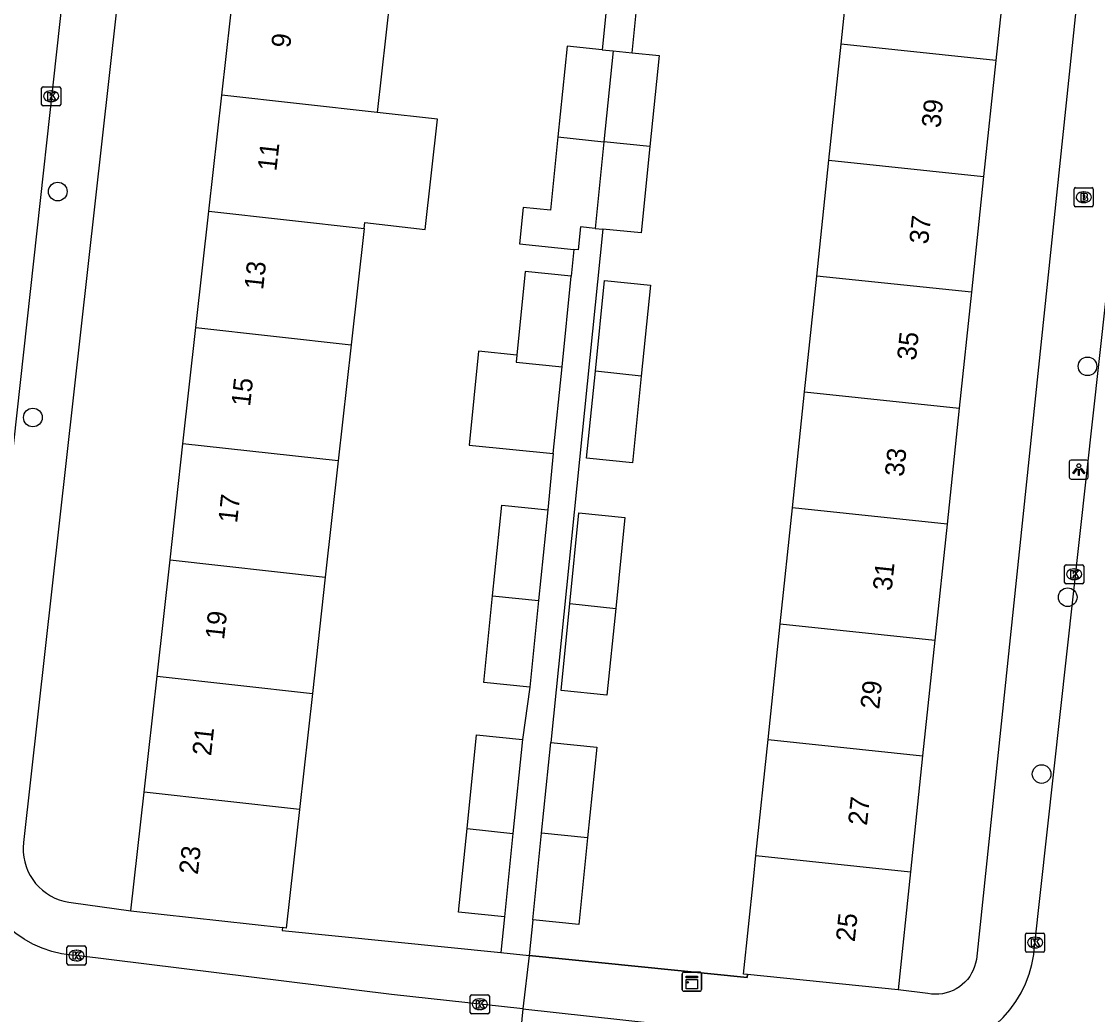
# Model space of a CAD drawing. Extents: x 162026 to 163499, y 387297 to 388169.
# Drawn here: x 162694 to 162750.4, y 388000.8 to 388052.9 of the extents above; entities that cross this region are included whole.
import ezdxf

# ---------------------------------------------------------------- set-up
doc = ezdxf.new("R2010")
doc.units = 0
for name, color, linetype in [('IMGEO_Boom', 7, 'Continuous'), ('IMGEO_Brandkraan', 7, 'Continuous'), ('IMGEO_Kast', 7, 'Continuous'), ('IMGEO_Kolk', 7, 'Continuous'), ('IMGEO_Lichtpunt', 7, 'Continuous'), ('IMGEO_Muur', 7, 'Continuous'), ('IMGEO_Pand', 7, 'Continuous'), ('IMGEO_Pand_nummerreeks', 7, 'Continuous'), ('IMGEO_Rijbaan_lokaal_open', 7, 'Continuous'), ('IMGEO_Voetpad_open', 7, 'Continuous')]:
    doc.layers.add(name, color=color, linetype=linetype)

msp = doc.modelspace()

# ---------------------------------------------------------------- linework, layer by layer
at = {"layer": 'IMGEO_Boom'}
for centre in [(162695.942, 388044.004), (162749.918, 388034.839), (162694.638, 388032.156), (162748.88, 388022.729), (162747.514, 388013.457)]:
    msp.add_circle(centre, 0.489, dxfattribs=at)
at = {"layer": 'IMGEO_Brandkraan'}
for p, q in [((162749.22, 388043.282), (162749.22, 388044.134)), ((162749.295, 388044.208), (162750.147, 388044.208)), ((162750.221, 388044.134), (162750.221, 388043.282)), ((162749.708, 388043.988), (162749.733, 388043.988)), ((162750.147, 388043.208), (162749.295, 388043.208)), ((162749.731, 388043.428), (162749.706, 388043.428))]:
    msp.add_line(p, q, dxfattribs=at)
for points in [[(162749.22, 388043.282), (162749.22, 388044.134)], [(162749.295, 388044.208), (162750.147, 388044.208)], [(162750.221, 388044.134), (162750.221, 388043.282)], [(162749.568, 388043.908), (162749.568, 388043.508), (162749.781, 388043.508)], [(162749.799, 388043.908), (162749.568, 388043.908)], [(162749.747, 388043.827), (162749.693, 388043.827), (162749.693, 388043.751)], [(162749.693, 388043.751), (162749.746, 388043.751)], [(162749.755, 388043.675), (162749.693, 388043.675), (162749.693, 388043.594)], [(162749.693, 388043.594), (162749.755, 388043.594)], [(162750.147, 388043.208), (162749.295, 388043.208)]]:
    msp.add_lwpolyline(points, dxfattribs=at)
for centre, radius, start, end in [((162749.297, 388044.132), 0.0765, 91.552, 178.448), ((162749.297, 388044.132), 0.0765, 91.552, 178.448), ((162750.145, 388044.132), 0.0765, 1.552, 88.448), ((162750.145, 388044.132), 0.0765, 1.552, 88.448), ((162749.748, 388043.789), 0.0379, 267.8285, 90.9355), ((162749.756, 388043.634), 0.0404, 269.8759, 90.5077), ((162749.787, 388043.759), 0.251, 268.6676, 293.5347), ((162749.803, 388043.763), 0.145, 59.4692, 91.5367), ((162749.828, 388043.81), 0.0922, 285.5137, 58.1501), ((162749.833, 388043.618), 0.105, 301.3115, 78.989), ((162749.297, 388043.284), 0.0765, 181.552, 268.448), ((162749.297, 388043.284), 0.0765, 181.552, 268.448), ((162750.145, 388043.284), 0.0765, 271.552, 358.448), ((162750.145, 388043.284), 0.0765, 271.552, 358.448)]:
    msp.add_arc(centre, radius, start, end, dxfattribs=at)
for centre, major_axis, ratio, start_param, end_param in [((162749.707, 388043.708), (-0.387, 0.002), 0.722429, 4.712389, 7.853982), ((162749.732, 388043.708), (-0.39, 0.002), 0.717154, 1.570796, 4.712389)]:
    msp.add_ellipse(centre, major_axis=major_axis, ratio=ratio, start_param=start_param, end_param=end_param, dxfattribs=at)
at = {"layer": 'IMGEO_Kast'}
for p, q in [((162728.679, 388002.144), (162728.679, 388002.985)), ((162728.679, 388002.985), (162728.679, 388002.144)), ((162728.754, 388003.069), (162729.595, 388003.069)), ((162729.595, 388003.069), (162728.754, 388003.069)), ((162729.679, 388002.994), (162729.679, 388002.153)), ((162729.679, 388002.153), (162729.679, 388002.994)), ((162729.604, 388002.069), (162728.763, 388002.069)), ((162728.763, 388002.069), (162729.604, 388002.069))]:
    msp.add_line(p, q, dxfattribs=at)
for points in [[(162728.874, 388002.859), (162729.474, 388002.859), (162729.474, 388002.774), (162728.874, 388002.774), (162728.874, 388002.859)], [(162728.874, 388002.684), (162729.474, 388002.684), (162729.474, 388002.195), (162728.874, 388002.195), (162728.874, 388002.684)]]:
    msp.add_lwpolyline(points, dxfattribs=at)
msp.add_circle((162728.958, 388002.533), 0.0377, dxfattribs=at)
for centre, start, end in [((162728.757, 388002.991), 92.4484, 184.2845), ((162728.757, 388002.991), 92.4484, 184.2845), ((162729.601, 388002.991), 2.4484, 94.2845), ((162729.601, 388002.991), 2.4484, 94.2845), ((162728.757, 388002.147), 182.4484, 274.2845), ((162728.757, 388002.147), 182.4484, 274.2845), ((162729.601, 388002.147), 272.4484, 4.2845), ((162729.601, 388002.147), 272.4484, 4.2845)]:
    msp.add_arc(centre, 0.0779, start, end, dxfattribs=at)
at = {"layer": 'IMGEO_Kolk'}
for p, q in [((162695.094, 388048.575), (162695.094, 388049.427)), ((162695.169, 388049.501), (162696.021, 388049.501)), ((162695.582, 388049.281), (162695.607, 388049.281)), ((162696.095, 388049.427), (162696.095, 388048.575)), ((162695.605, 388048.721), (162695.58, 388048.721)), ((162696.021, 388048.501), (162695.169, 388048.501)), ((162748.72, 388023.507), (162748.72, 388024.359)), ((162748.795, 388024.433), (162749.647, 388024.433)), ((162749.721, 388024.359), (162749.721, 388023.507)), ((162749.208, 388024.213), (162749.233, 388024.213)), ((162749.647, 388023.433), (162748.795, 388023.433)), ((162749.231, 388023.653), (162749.206, 388023.653)), ((162746.67, 388004.192), (162746.67, 388005.044)), ((162746.745, 388005.118), (162747.597, 388005.118)), ((162747.158, 388004.898), (162747.183, 388004.898)), ((162747.671, 388005.044), (162747.671, 388004.192)), ((162696.424, 388003.514), (162696.424, 388004.366)), ((162696.499, 388004.44), (162697.351, 388004.44)), ((162696.912, 388004.22), (162696.937, 388004.22)), ((162697.425, 388004.366), (162697.425, 388003.514)), ((162747.597, 388004.118), (162746.745, 388004.118)), ((162747.181, 388004.338), (162747.156, 388004.338)), ((162696.935, 388003.66), (162696.91, 388003.66)), ((162697.351, 388003.44), (162696.499, 388003.44)), ((162717.565, 388000.959), (162717.565, 388001.811)), ((162717.64, 388001.885), (162718.492, 388001.885)), ((162718.566, 388001.811), (162718.566, 388000.959)), ((162718.053, 388001.665), (162718.078, 388001.665)), ((162718.492, 388000.885), (162717.64, 388000.885)), ((162718.076, 388001.105), (162718.051, 388001.105))]:
    msp.add_line(p, q, dxfattribs=at)
for points in [[(162695.094, 388048.575), (162695.094, 388049.427)], [(162695.169, 388049.501), (162696.021, 388049.501)], [(162695.415, 388049.201), (162695.538, 388049.201), (162695.538, 388049.05), (162695.668, 388049.201), (162695.832, 388049.201), (162695.686, 388049.05), (162695.839, 388048.801), (162695.687, 388048.801), (162695.602, 388048.965), (162695.538, 388048.898), (162695.538, 388048.801), (162695.415, 388048.801), (162695.415, 388049.201)], [(162696.095, 388049.427), (162696.095, 388048.575)], [(162696.021, 388048.501), (162695.169, 388048.501)], [(162748.72, 388023.507), (162748.72, 388024.359)], [(162748.795, 388024.433), (162749.647, 388024.433)], [(162749.721, 388024.359), (162749.721, 388023.507)], [(162749.041, 388024.133), (162749.164, 388024.133), (162749.164, 388023.982), (162749.294, 388024.133), (162749.458, 388024.133), (162749.312, 388023.982), (162749.465, 388023.733), (162749.313, 388023.733), (162749.228, 388023.897), (162749.164, 388023.83), (162749.164, 388023.733), (162749.041, 388023.733), (162749.041, 388024.133)], [(162749.647, 388023.433), (162748.795, 388023.433)], [(162746.67, 388004.192), (162746.67, 388005.044)], [(162746.745, 388005.118), (162747.597, 388005.118)], [(162746.991, 388004.818), (162747.114, 388004.818), (162747.114, 388004.667), (162747.244, 388004.818), (162747.408, 388004.818), (162747.262, 388004.667), (162747.415, 388004.418), (162747.263, 388004.418), (162747.178, 388004.582), (162747.114, 388004.515), (162747.114, 388004.418), (162746.991, 388004.418), (162746.991, 388004.818)], [(162747.671, 388005.044), (162747.671, 388004.192)], [(162696.424, 388003.514), (162696.424, 388004.366)], [(162696.499, 388004.44), (162697.351, 388004.44)], [(162696.745, 388004.14), (162696.868, 388004.14), (162696.868, 388003.989), (162696.998, 388004.14), (162697.162, 388004.14), (162697.016, 388003.989), (162697.169, 388003.74), (162697.017, 388003.74), (162696.932, 388003.904), (162696.868, 388003.837), (162696.868, 388003.74), (162696.745, 388003.74), (162696.745, 388004.14)], [(162697.425, 388004.366), (162697.425, 388003.514)], [(162747.597, 388004.118), (162746.745, 388004.118)], [(162697.351, 388003.44), (162696.499, 388003.44)], [(162717.565, 388000.959), (162717.565, 388001.811)], [(162717.64, 388001.885), (162718.492, 388001.885)], [(162718.566, 388001.811), (162718.566, 388000.959)], [(162717.886, 388001.585), (162718.009, 388001.585), (162718.009, 388001.434), (162718.139, 388001.585), (162718.303, 388001.585), (162718.157, 388001.434), (162718.31, 388001.185), (162718.158, 388001.185), (162718.073, 388001.349), (162718.009, 388001.282), (162718.009, 388001.185), (162717.886, 388001.185), (162717.886, 388001.585)], [(162718.492, 388000.885), (162717.64, 388000.885)]]:
    msp.add_lwpolyline(points, dxfattribs=at)
for centre, start, end in [((162695.171, 388049.425), 91.552, 178.448), ((162695.171, 388049.425), 91.552, 178.448), ((162696.019, 388049.425), 1.552, 88.448), ((162696.019, 388049.425), 1.552, 88.448), ((162695.171, 388048.577), 181.552, 268.448), ((162695.171, 388048.577), 181.552, 268.448), ((162696.019, 388048.577), 271.552, 358.448), ((162696.019, 388048.577), 271.552, 358.448), ((162748.797, 388024.357), 91.552, 178.448), ((162748.797, 388024.357), 91.552, 178.448), ((162749.645, 388024.357), 1.552, 88.448), ((162749.645, 388024.357), 1.552, 88.448), ((162748.797, 388023.509), 181.552, 268.448), ((162748.797, 388023.509), 181.552, 268.448), ((162749.645, 388023.509), 271.552, 358.448), ((162749.645, 388023.509), 271.552, 358.448), ((162746.747, 388005.042), 91.552, 178.448), ((162746.747, 388005.042), 91.552, 178.448), ((162747.595, 388005.042), 1.552, 88.448), ((162747.595, 388005.042), 1.552, 88.448), ((162696.501, 388004.364), 91.552, 178.448), ((162696.501, 388004.364), 91.552, 178.448), ((162697.349, 388004.364), 1.552, 88.448), ((162697.349, 388004.364), 1.552, 88.448), ((162746.747, 388004.194), 181.552, 268.448), ((162746.747, 388004.194), 181.552, 268.448), ((162747.595, 388004.194), 271.552, 358.448), ((162747.595, 388004.194), 271.552, 358.448), ((162696.501, 388003.516), 181.552, 268.448), ((162696.501, 388003.516), 181.552, 268.448), ((162697.349, 388003.516), 271.552, 358.448), ((162697.349, 388003.516), 271.552, 358.448), ((162717.642, 388001.809), 91.552, 178.448), ((162717.642, 388001.809), 91.552, 178.448), ((162718.49, 388001.809), 1.552, 88.448), ((162718.49, 388001.809), 1.552, 88.448), ((162717.642, 388000.961), 181.552, 268.448), ((162717.642, 388000.961), 181.552, 268.448), ((162718.49, 388000.961), 271.552, 358.448), ((162718.49, 388000.961), 271.552, 358.448)]:
    msp.add_arc(centre, 0.0765, start, end, dxfattribs=at)
for centre, major_axis, ratio, start_param, end_param in [((162695.581, 388049.001), (-0.387, 0.002), 0.722429, 4.712389, 7.853982), ((162695.606, 388049.001), (-0.39, 0.002), 0.717154, 1.570796, 4.712389), ((162749.207, 388023.933), (-0.387, 0.002), 0.722429, 4.712389, 7.853982), ((162749.232, 388023.933), (-0.39, 0.002), 0.717154, 1.570796, 4.712389), ((162747.157, 388004.618), (-0.387, 0.002), 0.722429, 4.712389, 7.853982), ((162747.182, 388004.618), (-0.39, 0.002), 0.717154, 1.570796, 4.712389), ((162696.911, 388003.94), (-0.387, 0.002), 0.722429, 4.712389, 7.853982), ((162696.936, 388003.94), (-0.39, 0.002), 0.717154, 1.570796, 4.712389), ((162718.052, 388001.385), (-0.387, 0.002), 0.722429, 4.712389, 7.853982), ((162718.077, 388001.385), (-0.39, 0.002), 0.717154, 1.570796, 4.712389)]:
    msp.add_ellipse(centre, major_axis=major_axis, ratio=ratio, start_param=start_param, end_param=end_param, dxfattribs=at)
at = {"layer": 'IMGEO_Lichtpunt'}
for p, q in [((162748.963, 388029.828), (162748.963, 388029.021)), ((162748.963, 388029.828), (162748.963, 388029.021)), ((162749.865, 388029.923), (162749.057, 388029.923)), ((162749.865, 388029.923), (162749.057, 388029.923)), ((162749.959, 388029.021), (162749.959, 388029.828)), ((162749.959, 388029.021), (162749.959, 388029.828)), ((162749.057, 388028.927), (162749.865, 388028.927)), ((162749.057, 388028.927), (162749.865, 388028.927))]:
    msp.add_line(p, q, dxfattribs=at)
for points in [[(162749.337, 388029.492), (162749.376, 388029.464), (162749.188, 388029.202), (162749.15, 388029.229), (162749.337, 388029.492)], [(162749.439, 388029.444), (162749.486, 388029.444), (162749.486, 388029.122), (162749.439, 388029.122), (162749.439, 388029.444)], [(162749.549, 388029.464), (162749.587, 388029.491), (162749.774, 388029.229), (162749.735, 388029.201), (162749.549, 388029.464)]]:
    msp.add_lwpolyline(points, dxfattribs=at)
msp.add_circle((162749.462, 388029.626), 0.0994, dxfattribs=at)
for centre, start, end in [((162749.057, 388029.828), 90, 180), ((162749.057, 388029.828), 90, 180), ((162749.865, 388029.828), 0, 90), ((162749.865, 388029.828), 0, 90), ((162749.057, 388029.021), 180, 270), ((162749.057, 388029.021), 180, 270), ((162749.865, 388029.021), 270, 0), ((162749.865, 388029.021), 270, 360)]:
    msp.add_arc(centre, 0.0946, start, end, dxfattribs=at)
at = {"layer": 'IMGEO_Muur'}
for points in [[(162707.717, 388005.404), (162707.701, 388005.256), (162719.172, 388004.096)], [(162720.654, 388003.946), (162732.074, 388002.792), (162732.089, 388002.941)]]:
    msp.add_lwpolyline(points, dxfattribs=at)
at = {"layer": 'IMGEO_Pand'}
for points in [[(162737, 388051.73), (162737.637, 388057.809)], [(162745.754, 388056.955), (162745.115, 388050.876)], [(162704.547, 388049.064), (162705.227, 388055.159)], [(162713.367, 388054.251), (162712.687, 388048.156)], [(162724.474, 388051.437), (162722.644, 388051.623), (162722.163, 388046.871)], [(162724.474, 388051.437), (162725.051, 388051.379)], [(162736.363, 388045.651), (162737, 388051.73)], [(162745.115, 388050.876), (162737, 388051.73)], [(162725.051, 388051.379), (162724.569, 388046.618)], [(162725.051, 388051.379), (162726.053, 388051.277)], [(162726.053, 388051.277), (162727.458, 388051.135), (162726.976, 388046.374)], [(162745.115, 388050.876), (162744.475, 388044.798)], [(162703.867, 388042.971), (162704.547, 388049.064)], [(162712.687, 388048.156), (162704.547, 388049.064)], [(162712.007, 388042.062), (162712.042, 388042.375), (162715.2, 388042.023), (162715.845, 388047.804), (162712.687, 388048.156)], [(162722.163, 388046.871), (162721.775, 388043.03), (162720.334, 388043.176), (162720.14, 388041.259), (162723, 388040.97)], [(162722.163, 388046.871), (162724.569, 388046.618)], [(162724.569, 388046.618), (162724.11, 388042.075)], [(162726.976, 388046.374), (162726.517, 388041.831), (162724.513, 388042.034)], [(162726.976, 388046.374), (162724.569, 388046.618)], [(162735.726, 388039.573), (162736.363, 388045.651)], [(162736.363, 388045.651), (162744.475, 388044.798)], [(162744.475, 388044.798), (162743.836, 388038.72)], [(162703.188, 388036.877), (162703.867, 388042.971)], [(162703.867, 388042.971), (162712.007, 388042.062)], [(162712.007, 388042.062), (162711.327, 388035.968)], [(162724.11, 388042.075), (162723.345, 388042.152), (162723.223, 388040.947), (162723, 388040.97)], [(162724.11, 388042.075), (162724.513, 388042.034)], [(162722.858, 388039.569), (162720.451, 388039.813), (162720.007, 388035.429)], [(162722.376, 388034.807), (162722.858, 388039.569)], [(162735.089, 388033.495), (162735.726, 388039.573)], [(162743.836, 388038.72), (162735.726, 388039.573)], [(162724.125, 388034.58), (162724.605, 388039.332), (162727.012, 388039.088), (162726.531, 388034.327)], [(162743.836, 388038.72), (162743.196, 388032.642)], [(162702.507, 388030.782), (162703.188, 388036.877)], [(162703.188, 388036.877), (162711.327, 388035.968)], [(162711.327, 388035.968), (162710.647, 388029.874)], [(162720.007, 388035.429), (162717.999, 388035.632), (162717.502, 388030.712), (162721.917, 388030.265)], [(162720.007, 388035.429), (162719.97, 388035.06), (162722.376, 388034.807)], [(162721.917, 388030.265), (162722.376, 388034.807)], [(162726.531, 388034.327), (162726.071, 388029.784), (162723.664, 388030.028), (162724.125, 388034.58)], [(162726.531, 388034.327), (162724.125, 388034.58)], [(162734.452, 388027.416), (162735.089, 388033.495)], [(162735.089, 388033.495), (162743.196, 388032.642)], [(162743.196, 388032.642), (162742.557, 388026.564)], [(162701.828, 388024.688), (162702.507, 388030.782)], [(162710.647, 388029.874), (162702.507, 388030.782)], [(162710.647, 388029.874), (162709.967, 388023.78)], [(162718.734, 388022.804), (162719.215, 388027.556), (162721.622, 388027.312)], [(162721.622, 388027.312), (162721.141, 388022.551)], [(162722.782, 388022.396), (162723.262, 388027.148), (162725.669, 388026.904), (162725.188, 388022.142)], [(162733.815, 388021.339), (162734.452, 388027.416)], [(162742.557, 388026.564), (162734.452, 388027.416)], [(162742.557, 388026.564), (162741.918, 388020.486)], [(162701.147, 388018.593), (162701.828, 388024.688)], [(162701.828, 388024.688), (162709.967, 388023.78)], [(162709.967, 388023.78), (162709.287, 388017.685)], [(162720.681, 388018.008), (162718.274, 388018.252), (162718.734, 388022.804)], [(162718.734, 388022.804), (162721.141, 388022.551)], [(162721.141, 388022.551), (162720.681, 388018.008)], [(162725.188, 388022.142), (162724.728, 388017.6), (162722.321, 388017.844), (162722.782, 388022.396)], [(162722.782, 388022.396), (162725.188, 388022.142)], [(162733.179, 388015.26), (162733.815, 388021.339)], [(162733.815, 388021.339), (162741.918, 388020.486)], [(162741.918, 388020.486), (162741.278, 388014.407)], [(162700.468, 388012.5), (162701.147, 388018.593)], [(162701.147, 388018.593), (162709.287, 388017.685)], [(162709.287, 388017.685), (162708.607, 388011.591)], [(162717.399, 388010.609), (162717.895, 388015.509), (162720.302, 388015.266)], [(162720.302, 388015.266), (162719.804, 388010.34)], [(162721.303, 388010.364), (162721.784, 388015.116)], [(162721.784, 388015.116), (162724.191, 388014.872), (162723.709, 388010.11)], [(162732.542, 388009.181), (162733.179, 388015.26)], [(162733.179, 388015.26), (162741.278, 388014.407)], [(162741.278, 388014.407), (162740.639, 388008.329)], [(162699.774, 388006.283), (162700.468, 388012.5)], [(162708.607, 388011.591), (162700.468, 388012.5)], [(162708.607, 388011.591), (162708.469, 388010.351), (162707.915, 388005.382), (162707.717, 388005.404)], [(162719.361, 388005.962), (162716.954, 388006.205), (162717.399, 388010.609)], [(162717.399, 388010.609), (162719.804, 388010.34)], [(162719.804, 388010.34), (162719.361, 388005.962)], [(162720.843, 388005.812), (162721.303, 388010.364)], [(162723.709, 388010.11), (162721.303, 388010.364)], [(162723.709, 388010.11), (162723.25, 388005.568), (162720.843, 388005.812)], [(162732.089, 388002.941), (162731.89, 388002.961), (162732.411, 388007.935), (162732.542, 388009.181)], [(162732.542, 388009.181), (162740.639, 388008.329)], [(162740.639, 388008.329), (162739.988, 388002.143)], [(162699.774, 388006.283), (162707.717, 388005.404)], [(162739.988, 388002.143), (162732.089, 388002.941)]]:
    msp.add_lwpolyline(points, dxfattribs=at)
at = {"layer": 'IMGEO_Rijbaan_lokaal_open'}
for points in [[(162720.319, 388001.136), (162730.638, 388000), (162740.794, 387998.882), (162741.325, 387998.868), (162741.855, 387998.902), (162742.38, 387998.982), (162742.895, 387999.11), (162743.398, 387999.283), (162743.882, 387999.5), (162744.346, 387999.759), (162744.704, 388000), (162745.12, 388000.331), (162745.504, 388000.697), (162745.855, 388001.097), (162746.168, 388001.526), (162746.442, 388001.982), (162746.673, 388002.46), (162746.862, 388002.957), (162747.005, 388003.468), (162747.102, 388003.991), (162747.13, 388004.231), (162755.001, 388075.613), (162755.811, 388082.952), (162756.053, 388085.148)], [(162720.319, 388001.136), (162713.441, 388001.893), (162696.921, 388003.939), (162696.662, 388003.959), (162696.14, 388004.036), (162695.627, 388004.158), (162695.126, 388004.326), (162694.643, 388004.538), (162694.181, 388004.792), (162693.743, 388005.087), (162693.333, 388005.42), (162692.955, 388005.787), (162692.611, 388006.188), (162692.304, 388006.617), (162692.036, 388007.072), (162691.811, 388007.549), (162691.629, 388008.044), (162691.491, 388008.554), (162691.4, 388009.073), (162691.356, 388009.599), (162691.359, 388010.127), (162699.217, 388081.572)], [(162720.319, 388001.136), (162719.635, 387994.119)]]:
    msp.add_lwpolyline(points, dxfattribs=at)
at = {"layer": 'IMGEO_Voetpad_open'}
for points in [[(162702.01, 388080.324), (162694.143, 388009.865), (162694.126, 388009.611), (162694.132, 388009.356), (162694.16, 388009.102), (162694.211, 388008.852), (162694.284, 388008.608), (162694.379, 388008.371), (162694.494, 388008.144), (162694.629, 388007.928), (162694.783, 388007.724), (162694.955, 388007.536), (162695.142, 388007.363), (162695.345, 388007.208), (162695.56, 388007.071), (162695.787, 388006.955), (162696.023, 388006.859), (162696.267, 388006.784), (162696.517, 388006.732), (162696.653, 388006.713), (162699.774, 388006.283)], [(162751.548, 388074.904), (162744.093, 388003.73), (162744.055, 388003.541), (162744, 388003.357), (162743.93, 388003.178), (162743.843, 388003.006), (162743.742, 388002.843), (162743.626, 388002.689), (162743.497, 388002.547), (162743.356, 388002.416), (162743.204, 388002.299), (162743.042, 388002.195), (162742.871, 388002.107), (162742.693, 388002.034), (162742.509, 388001.977), (162742.321, 388001.937), (162742.13, 388001.914), (162741.938, 388001.908), (162741.746, 388001.92), (162741.556, 388001.948), (162739.988, 388002.143)], [(162726.003, 388066.519), (162724.474, 388051.437)], [(162726.053, 388051.277), (162726.339, 388054.09)], [(162724.513, 388042.034), (162721.784, 388015.116)], [(162723, 388040.97), (162722.858, 388039.569)], [(162721.917, 388030.265), (162721.622, 388027.312)], [(162720.681, 388018.008), (162720.302, 388015.266)], [(162719.361, 388005.962), (162719.172, 388004.096)], [(162720.843, 388005.812), (162720.654, 388003.946)], [(162707.717, 388005.404), (162707.701, 388005.256), (162719.172, 388004.096)], [(162719.172, 388004.096), (162720.654, 388003.946)], [(162720.654, 388003.946), (162720.319, 388001.136)], [(162732.089, 388002.941), (162732.074, 388002.792), (162720.654, 388003.946)]]:
    msp.add_lwpolyline(points, dxfattribs=at)

# ---------------------------------------------------------------- texts
at = {"layer": 'IMGEO_Pand_nummerreeks'}
for s, rotation, p in [('9', 83.6336, (162708.12, 388051.506)), ('39', 83.9946, (162742.206, 388047.313)), ('11', 83.6346, (162707.4, 388045.047)), ('37', 83.9946, (162741.564, 388041.216)), ('13', 83.6336, (162706.704, 388038.82)), ('35', 83.9946, (162740.923, 388035.119)), ('15', 83.6336, (162706.022, 388032.705)), ('33', 83.9946, (162740.281, 388029.022)), ('17', 83.6336, (162705.34, 388026.59)), ('31', 83.9946, (162739.652, 388023.036)), ('19', 83.6336, (162704.658, 388020.475)), ('29', 83.9946, (162738.998, 388016.827)), ('21', 83.6336, (162703.977, 388014.383)), ('27', 83.9946, (162738.357, 388010.73)), ('23', 83.6336, (162703.283, 388008.156)), ('25', 83.9946, (162737.716, 388004.633))]:
    msp.add_text(s, height=1, rotation=rotation, dxfattribs=at).set_placement(p)

doc.saveas('drawing.dxf')
